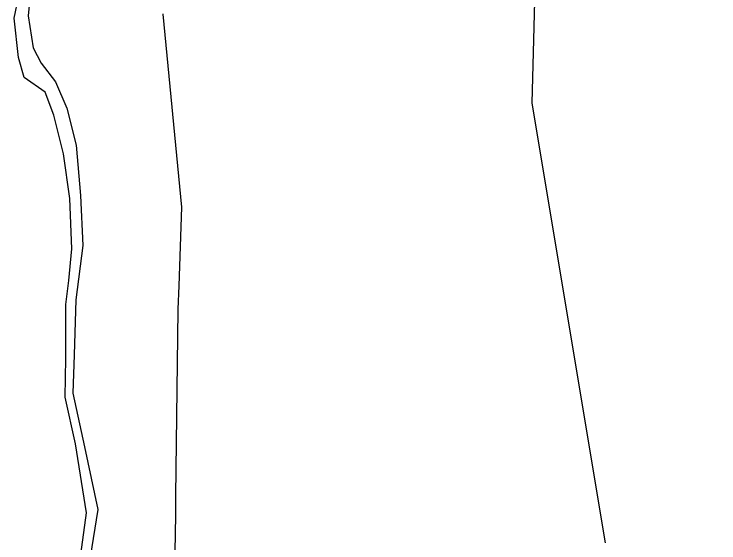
# Model space of a CAD drawing. Extents: x 1253697 to 1278588, y 912189 to 981699.
# Drawn here: x 1259838 to 1260576, y 915246 to 915799 of the extents above; entities that cross this region are included whole.
import ezdxf

# ---------------------------------------------------------------- set-up
doc = ezdxf.new("R2010")
doc.units = 0
doc.layers.add('Default', color=7, linetype='Continuous')
doc.layers.add('Exist Hydro Jurisdictional Stream or Body of Water Mitigable', color=7, linetype='Continuous')

msp = doc.modelspace()

# ---------------------------------------------------------------- linework, layer by layer
at = {"layer": 'Default'}
for p, q in [((1260009.5, 915488.86), (1260007.13, 915294.8)), ((1260009.5, 915488.86), (1260007.13, 915294.8)), ((1260009.5, 915488.86), (1260007.13, 915294.8)), ((1260009.5, 915488.86), (1260007.13, 915294.8)), ((1260007.13, 915294.72), (1260007, 915282.97)), ((1260007.13, 915294.72), (1260007, 915282.97)), ((1260007.13, 915294.72), (1260007, 915282.97)), ((1260007.13, 915294.72), (1260007, 915282.97)), ((1260006.88, 915274.71), (1260006.38, 915236.15)), ((1260006.88, 915274.71), (1260006.38, 915236.15)), ((1260006.88, 915274.71), (1260006.38, 915236.15)), ((1260006.88, 915274.71), (1260006.38, 915236.15))]:
    msp.add_line(p, q, dxfattribs=at)
for points in [[(1260456.94, 915245.58), (1260380.35, 915705.7), (1260392.93, 916184.87), (1260575.76, 916412.35)], [(1260456.94, 915245.58), (1260380.35, 915705.7), (1260392.93, 916184.87), (1260575.76, 916412.35)], [(1260456.94, 915245.58), (1260380.35, 915705.7), (1260392.93, 916184.87), (1260575.76, 916412.35)], [(1260456.94, 915245.58), (1260380.35, 915705.7), (1260392.93, 916184.87), (1260575.76, 916412.35)], [(1259993.69, 915798.74), (1260013.15, 915596.72), (1260010.4, 915514.42), (1260009.53, 915490.04)], [(1259993.69, 915798.74), (1260013.15, 915596.72), (1260010.4, 915514.42), (1260009.53, 915490.04)], [(1259993.69, 915798.74), (1260013.15, 915596.72), (1260010.4, 915514.42), (1260009.53, 915490.04)], [(1259993.69, 915798.74), (1260013.15, 915596.72), (1260010.4, 915514.42), (1260009.53, 915490.04)], [(1260007, 915282.44), (1260007, 915281.92), (1260006.88, 915274.9)], [(1260007, 915282.44), (1260007, 915281.92), (1260006.88, 915274.9)], [(1260007, 915282.44), (1260007, 915281.92), (1260006.88, 915274.9)], [(1260007, 915282.44), (1260007, 915281.92), (1260006.88, 915274.9)]]:
    msp.add_lwpolyline(points, dxfattribs=at)
for centre, start, end in [((1260043.46, 915803.53), 185.00286, 185.5032), ((1260043.46, 915803.53), 185.00286, 185.5032), ((1260043.46, 915803.53), 185.00286, 185.5032), ((1260043.46, 915803.53), 185.00286, 185.5032), ((1260059.5, 915488.25), 177.94941, 179.29883), ((1260059.5, 915488.25), 177.94941, 179.29883), ((1260059.5, 915488.25), 177.94941, 179.29883), ((1260059.5, 915488.25), 177.94941, 179.29883), ((1260057.12, 915294.19), 179.29883, 179.39049), ((1260057.12, 915294.19), 179.29883, 179.39049), ((1260057.12, 915294.19), 179.29883, 179.39049), ((1260057.12, 915294.19), 179.29883, 179.39049), ((1260057, 915282.44), 179.39049, 180), ((1260057, 915282.44), 179.39049, 180), ((1260057, 915282.44), 179.39049, 180), ((1260057, 915282.44), 179.39049, 180), ((1260056.87, 915274.06), 179.03707, 179.25716), ((1260056.87, 915274.06), 179.03707, 179.25716), ((1260056.87, 915274.06), 179.03707, 179.25716), ((1260056.87, 915274.06), 179.03707, 179.25716)]:
    msp.add_arc(centre, 50, start, end, dxfattribs=at)
at = {"layer": 'Exist Hydro Jurisdictional Stream or Body of Water Mitigable'}
for points in [[(1259855.09, 915821.93), (1259852.65, 915796.83), (1259858.13, 915763.34), (1259866.42, 915747.39), (1259881.39, 915727.85)], [(1259870.49, 915716.94), (1259848.74, 915732.35), (1259842.69, 915753.28), (1259838.04, 915794.62), (1259842.8, 915816.61)], [(1259858.13, 915763.34), (1259866.42, 915747.39), (1259881.39, 915727.85), (1259893.1, 915700.28), (1259903.1, 915661.51), (1259907.64, 915609.02), (1259909.94, 915556.79), (1259902.77, 915499.73), (1259901.02, 915442.26), (1259899.59, 915402.36), (1259911.8, 915346.21), (1259925.72, 915280.64), (1259917.77, 915230.66), (1259913.45, 915205.6), (1259909.71, 915187.32), (1259897.87, 915114.29), (1259897.52, 915097.53), (1259878.03, 915045.51), (1259892.11, 915009.83)], [(1259897.96, 915188.08), (1259907.72, 915233.28), (1259913.95, 915277.13), (1259902.33, 915349.25), (1259891.45, 915397.92), (1259892.3, 915438.59), (1259892.17, 915494.92), (1259895.28, 915520.15), (1259898.46, 915553.24), (1259896.35, 915605.99), (1259889.59, 915652.48), (1259879.55, 915693.06), (1259870.49, 915716.94), (1259848.74, 915732.35), (1259842.69, 915753.28)]]:
    msp.add_lwpolyline(points, dxfattribs=at)

doc.saveas('drawing.dxf')
